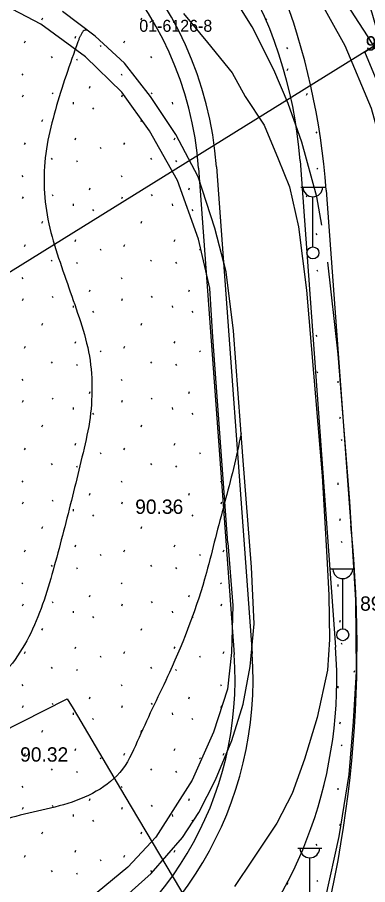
# Model space of a CAD drawing. Extents: x 412225 to 413380, y 4456471 to 4457189.
# Drawn here: x 412726.6 to 412755.9, y 4456722.3 to 4456794.8 of the extents above; entities that cross this region are included whole.
import ezdxf

# ---------------------------------------------------------------- set-up
doc = ezdxf.new("R2010")
doc.units = 0
for name, color, linetype in [('0_HALİHAZIR', 7, 'Continuous'), ('0_KADASTRO', 7, 'Continuous'), ('Level 41', 7, 'Continuous'), ('Level 62', 7, 'Continuous')]:
    doc.layers.add(name, color=color, linetype=linetype)

msp = doc.modelspace()

# ---------------------------------------------------------------- linework, layer by layer
at = {"layer": '0_HALİHAZIR'}
for p, q in [((412750.319, 4456780.607), (412752.319, 4456780.607)), ((412751.319, 4456775.607), (412751.319, 4456779.8)), ((412752.809, 4456748.675), (412754.809, 4456748.675)), ((412753.809, 4456743.675), (412753.809, 4456747.868)), ((412750.061, 4456725.327), (412752.061, 4456725.327)), ((412751.061, 4456720.327), (412751.061, 4456724.52))]:
    msp.add_line(p, q, dxfattribs=at)
for points in [[(412760.373, 4456785.966), (412755.877, 4456793.263), (412749.335, 4456803.374), (412742.642, 4456811.478), (412739.862, 4456814.971), (412738.262, 4456817.594), (412737.031, 4456819.713), (412736.098, 4456821.721), (412735.579, 4456823.456), (412735.108, 4456825.306), (412734.831, 4456827.422), (412734.925, 4456833.324), (412735.026, 4456838.799), (412735.202, 4456840.215), (412735.849, 4456842.099), (412738.974, 4456847.552), (412740.649, 4456849.91), (412742.252, 4456851.528), (412746.139, 4456854.363), (412763.49, 4456867.924)], [(412733.225, 4456825.866), (412733.482, 4456824.012), (412733.902, 4456822.309), (412734.568, 4456820.576), (412735.637, 4456818.291), (412737.369, 4456815.621), (412739.05, 4456813.114), (412742.281, 4456809.052), (412746.742, 4456804.137), (412749.662, 4456800.071), (412751.685, 4456796.616), (412753.981, 4456792.458), (412756.178, 4456787.214), (412757.393, 4456782.844), (412758.078, 4456778.712), (412758.827, 4456773.578), (412759.728, 4456764.781), (412760.292, 4456756.571), (412760.81, 4456747.062), (412760.829, 4456740.11), (412760.279, 4456731.686), (412759.349, 4456724.473), (412758.169, 4456718.621)], [(412742.95, 4456768.054), (412742.709, 4456772.16), (412741.745, 4456776.255), (412740.013, 4456781.161), (412737.651, 4456785.317), (412735.352, 4456788.538), (412732.317, 4456791.501), (412728.579, 4456794.241), (412724.985, 4456796.111), (412720.885, 4456797.711), (412716.226, 4456798.251), (412711.867, 4456798.434), (412706.537, 4456797.665), (412702.626, 4456796.458), (412698.189, 4456794.174), (412694.709, 4456791.591), (412690.527, 4456787.602), (412688.224, 4456784.396), (412687.256, 4456781.998), (412683.814, 4456771.248), (412682.374, 4456765.211), (412680.786, 4456754.718)], [(412746.252, 4456794.007), (412744.223, 4456797.253)], [(412735.151, 4456720.823), (412737.812, 4456723.196), (412740.414, 4456726.226), (412741.781, 4456728.3), (412743.187, 4456731.05), (412744.536, 4456734.324), (412745.494, 4456737.362), (412746.073, 4456740.51), (412746.398, 4456744.081), (412746.181, 4456748.812), (412745.47, 4456758.105), (412744.675, 4456768.579), (412744.077, 4456773.518), (412743.136, 4456777.17), (412741.725, 4456781.455), (412739.865, 4456785.011), (412737.747, 4456788.185), (412735.57, 4456790.964), (412733.137, 4456793.23), (412730.395, 4456795.277)], [(412740.499, 4456795.123), (412742.508, 4456792.687), (412744.566, 4456790.153), (412745.664, 4456788.18), (412747.244, 4456785.787), (412748.419, 4456782.977), (412749.357, 4456780.624), (412750.113, 4456777.282), (412750.782, 4456771.999), (412751.361, 4456765.055), (412752.095, 4456756.47), (412752.49, 4456749.671), (412752.652, 4456746.484), (412752.706, 4456742.77), (412752.53, 4456740.204), (412751.684, 4456736.263), (412750.601, 4456732.763), (412749.591, 4456729.904), (412748.313, 4456727.42), (412746.302, 4456724.416), (412744.774, 4456722.125)], [(412752.053, 4456777.426), (412751.654, 4456779.803), (412750.387, 4456784.37), (412749.239, 4456787.608), (412748.047, 4456790.401), (412746.252, 4456794.007)], [(412745.04, 4456671.472), (412745.376, 4456672.085), (412745.382, 4456672.808), (412745.357, 4456673.366), (412745.055, 4456674.94), (412744.335, 4456679.203), (412743.884, 4456681.925), (412743.802, 4456685.26), (412744.002, 4456688.452), (412744.583, 4456692.569), (412745.425, 4456696.789), (412746.902, 4456702.515), (412749.351, 4456710.374), (412751.175, 4456716.039), (412752.366, 4456721.102), (412753.507, 4456726.296), (412754.335, 4456731.486), (412754.713, 4456735.929), (412754.948, 4456740.108), (412754.894, 4456746.057), (412754.395, 4456754.301), (412753.425, 4456766.647), (412752.573, 4456774.327)], [(412744.221, 4456750.848), (412742.95, 4456768.054)], [(412744.221, 4456750.848), (412744.627, 4456745.627), (412744.52, 4456741.68), (412744.187, 4456738.618), (412743.007, 4456735.034), (412741.225, 4456731.014), (412738.205, 4456726.236), (412735.858, 4456723.736), (412732.659, 4456721.076), (412728.924, 4456719.082), (412724.248, 4456717.386), (412720.135, 4456716.553), (412714.255, 4456716.237), (412710.318, 4456716.87), (412705.381, 4456718.359), (412702.879, 4456719.736), (412700.365, 4456721.918), (412695.148, 4456726.887), (412689.271, 4456733.146), (412680.533, 4456741.696), (412679.621, 4456742.512)]]:
    msp.add_lwpolyline(points, dxfattribs=at)
for centre in [(412751.319, 4456775.107), (412753.809, 4456743.175)]:
    msp.add_circle(centre, 0.5, dxfattribs=at)
for centre in [(412751.319, 4456780.637), (412753.809, 4456748.704), (412751.061, 4456725.357)]:
    msp.add_arc(centre, 0.837, 183.298, 356.90719, dxfattribs=at)
for points in [[(412732.477, 4456793.723), (412732.289, 4456793.723), (412732.125, 4456793.633), (412731.988, 4456793.431), (412731.873, 4456793.214), (412731.771, 4456792.991), (412731.677, 4456792.764)], [(412731.677, 4456792.764), (412730.692, 4456789.931), (412729.801, 4456787.069), (412729.109, 4456784.16), (412728.851, 4456781.21), (412729.104, 4456778.277), (412729.838, 4456775.384), (412730.8, 4456772.544), (412731.778, 4456769.709), (412732.574, 4456766.828), (412732.856, 4456763.906), (412732.642, 4456760.965), (412732.023, 4456758.031), (412731.319, 4456755.115), (412730.582, 4456752.207), (412729.81, 4456749.308), (412728.974, 4456746.428), (412727.897, 4456743.648), (412726.427, 4456741.094), (412724.426, 4456738.95), (412722.007, 4456737.271), (412719.303, 4456736.01), (412716.459, 4456735.098), (412713.534, 4456734.546), (412710.577, 4456734.497), (412707.677, 4456735.005), (412704.835, 4456735.924), (412702.048, 4456737.034), (412699.259, 4456738.14), (412696.419, 4456739.078), (412693.569, 4456739.915), (412690.743, 4456740.845), (412688.057, 4456742.109), (412685.351, 4456742.931), (412682.725, 4456742.895), (412680.002, 4456741.793), (412679.57, 4456741.518)], [(412745.325, 4456760.007), (412744.674, 4456757.08), (412743.93, 4456754.173), (412743.171, 4456751.271), (412742.421, 4456748.366), (412739.332, 4456740.016), (412738.051, 4456737.304), (412736.799, 4456734.578), (412735.403, 4456731.923), (412730.489, 4456728.959), (412727.571, 4456728.261), (412724.67, 4456727.498), (412718.811, 4456726.642), (412715.827, 4456726.941), (412712.857, 4456727.363), (412709.907, 4456727.907), (412706.982, 4456728.574), (412704.091, 4456729.374), (412701.272, 4456730.396), (412698.548, 4456731.652), (412695.923, 4456733.103), (412693.541, 4456734.919), (412691.275, 4456736.881), (412688.784, 4456738.552), (412686.229, 4456740.125), (412683.848, 4456741.941), (412680.963, 4456741.903), (412679.22, 4456740.639)]]:
    msp.add_spline(points, degree=3, dxfattribs=at)
at = {"layer": '0_KADASTRO'}
for points in [[(412755.666, 4456791.916), (412758.704, 4456793.802), (412763.366, 4456796.695), (412779.346, 4456806.615), (412770.674, 4456821.667), (412809.359, 4456845.662), (412830.38, 4456809.98), (412841.27, 4456785.11), (412833.83, 4456780.32), (412843.329, 4456765.632), (412826.13, 4456757.387), (412779.305, 4456734.935), (412767.727, 4456757.27), (412764.596, 4456763.202), (412760.374, 4456771.201), (412760.205, 4456773.916), (412759.908, 4456776.621), (412759.484, 4456779.309), (412758.935, 4456781.974), (412758.262, 4456784.61), (412757.466, 4456787.212), (412756.548, 4456789.773)], [(412673.155, 4456760.386), (412710.52, 4456788.649), (412718.832, 4456794.936), (412724.702, 4456799.376), (412733.822, 4456806.36), (412736.373, 4456808.313), (412748.14, 4456817.324), (412752.117, 4456820.369), (412752.765, 4456820.865), (412764.736, 4456830.001), (412767.728, 4456825.718), (412770.674, 4456821.667), (412779.346, 4456806.615), (412763.366, 4456796.695), (412758.704, 4456793.802), (412755.666, 4456791.916), (412701.697, 4456758.415), (412693.721, 4456753.465), (412689.243, 4456750.764), (412683.853, 4456747.515)], [(412691.873, 4456718.1), (412706.213, 4456725.36), (412710.904, 4456727.735), (412715.66, 4456730.142), (412730.796, 4456737.805), (412731.276, 4456736.996), (412735.606, 4456729.684), (412742.529, 4456717.995), (412747.23, 4456710.057), (412729.251, 4456700.211), (412717.055, 4456693.532)]]:
    msp.add_lwpolyline(points, close=True, dxfattribs=at)
at = {"layer": 'Level 41'}
for p, q in [((412728.671, 4456794.603), (412728.743, 4456794.763)), ((412736.964, 4456794.603), (412737.036, 4456794.763)), ((412747.358, 4456794.67), (412747.429, 4456794.564)), ((412731.443, 4456793.073), (412731.513, 4456793.233)), ((412727.233, 4456792.665), (412727.304, 4456792.825)), ((412733.538, 4456792.457), (412733.609, 4456792.351)), ((412735.526, 4456792.665), (412735.597, 4456792.825)), ((412749.11, 4456792.288), (412749.181, 4456792.181)), ((412729.453, 4456791.528), (412729.524, 4456791.421)), ((412731.552, 4456791.336), (412731.623, 4456791.229)), ((412737.746, 4456791.528), (412737.817, 4456791.421)), ((412749.168, 4456790.366), (412749.24, 4456790.526)), ((412726.997, 4456790.075), (412727.068, 4456789.968)), ((412735.29, 4456790.075), (412735.361, 4456789.968)), ((412732.649, 4456788.882), (412732.72, 4456789.041)), ((412727.055, 4456788.153), (412727.127, 4456788.313)), ((412729.52, 4456788.498), (412729.591, 4456788.391)), ((412735.348, 4456788.153), (412735.42, 4456788.313)), ((412737.813, 4456788.498), (412737.884, 4456788.391)), ((412750.784, 4456788.306), (412750.856, 4456788.466)), ((412731.278, 4456787.707), (412731.296, 4456787.547)), ((412739.571, 4456787.707), (412739.589, 4456787.547)), ((412732.908, 4456787.237), (412732.978, 4456787.13)), ((412728.671, 4456786.093), (412728.743, 4456786.253)), ((412736.964, 4456786.093), (412737.036, 4456786.253)), ((412751.566, 4456785.231), (412751.637, 4456785.124)), ((412731.443, 4456784.563), (412731.513, 4456784.723)), ((412739.736, 4456784.563), (412739.806, 4456784.723)), ((412727.233, 4456784.155), (412727.304, 4456784.315)), ((412733.538, 4456783.947), (412733.609, 4456783.841)), ((412735.526, 4456784.155), (412735.597, 4456784.315)), ((412729.453, 4456783.018), (412729.524, 4456782.911)), ((412737.746, 4456783.018), (412737.817, 4456782.911)), ((412731.552, 4456782.826), (412731.623, 4456782.719)), ((412739.845, 4456782.826), (412739.916, 4456782.719)), ((412726.997, 4456781.565), (412727.068, 4456781.458)), ((412735.29, 4456781.565), (412735.361, 4456781.458)), ((412751.633, 4456782.201), (412751.704, 4456782.094)), ((412732.649, 4456780.372), (412732.72, 4456780.531)), ((412740.942, 4456780.372), (412741.013, 4456780.531)), ((412727.055, 4456779.643), (412727.127, 4456779.803)), ((412729.52, 4456779.988), (412729.591, 4456779.881)), ((412735.348, 4456779.643), (412735.42, 4456779.803)), ((412737.813, 4456779.988), (412737.884, 4456779.881)), ((412750.784, 4456779.796), (412750.856, 4456779.956)), ((412731.278, 4456779.197), (412731.296, 4456779.037)), ((412732.908, 4456778.727), (412732.978, 4456778.62)), ((412739.571, 4456779.197), (412739.589, 4456779.037)), ((412741.201, 4456778.727), (412741.271, 4456778.62)), ((412728.671, 4456777.583), (412728.743, 4456777.743)), ((412736.964, 4456777.583), (412737.036, 4456777.743)), ((412751.566, 4456776.721), (412751.637, 4456776.614)), ((412727.233, 4456775.645), (412727.304, 4456775.805)), ((412731.443, 4456776.053), (412731.513, 4456776.213)), ((412735.526, 4456775.645), (412735.597, 4456775.805)), ((412739.736, 4456776.053), (412739.806, 4456776.213)), ((412733.538, 4456775.437), (412733.609, 4456775.331)), ((412741.831, 4456775.437), (412741.902, 4456775.331)), ((412729.453, 4456774.508), (412729.524, 4456774.401)), ((412731.552, 4456774.316), (412731.623, 4456774.209)), ((412737.746, 4456774.508), (412737.817, 4456774.401)), ((412739.845, 4456774.316), (412739.916, 4456774.209)), ((412751.633, 4456773.691), (412751.704, 4456773.584)), ((412726.997, 4456773.055), (412727.068, 4456772.948)), ((412735.29, 4456773.055), (412735.361, 4456772.948)), ((412729.52, 4456771.478), (412729.591, 4456771.371)), ((412732.649, 4456771.862), (412732.72, 4456772.021)), ((412737.813, 4456771.478), (412737.884, 4456771.371)), ((412740.942, 4456771.862), (412741.013, 4456772.021)), ((412727.055, 4456771.133), (412727.127, 4456771.293)), ((412731.278, 4456770.687), (412731.296, 4456770.527)), ((412735.348, 4456771.133), (412735.42, 4456771.293)), ((412739.571, 4456770.687), (412739.589, 4456770.527)), ((412732.908, 4456770.217), (412732.978, 4456770.11)), ((412741.201, 4456770.217), (412741.271, 4456770.11)), ((412728.671, 4456769.073), (412728.743, 4456769.233)), ((412736.964, 4456769.073), (412737.036, 4456769.233)), ((412751.566, 4456768.211), (412751.637, 4456768.104)), ((412727.233, 4456767.135), (412727.304, 4456767.295)), ((412731.443, 4456767.543), (412731.513, 4456767.703)), ((412735.526, 4456767.135), (412735.597, 4456767.295)), ((412739.736, 4456767.543), (412739.806, 4456767.703)), ((412733.538, 4456766.927), (412733.609, 4456766.821)), ((412741.831, 4456766.927), (412741.902, 4456766.821)), ((412729.453, 4456765.998), (412729.524, 4456765.891)), ((412731.552, 4456765.806), (412731.623, 4456765.699)), ((412737.746, 4456765.998), (412737.817, 4456765.891)), ((412739.845, 4456765.806), (412739.916, 4456765.699)), ((412751.633, 4456765.181), (412751.704, 4456765.074)), ((412726.997, 4456764.545), (412727.068, 4456764.438)), ((412735.29, 4456764.545), (412735.361, 4456764.438)), ((412753.391, 4456764.39), (412753.409, 4456764.23)), ((412732.649, 4456763.352), (412732.72, 4456763.511)), ((412740.942, 4456763.352), (412741.013, 4456763.511)), ((412727.055, 4456762.623), (412727.127, 4456762.783)), ((412729.52, 4456762.968), (412729.591, 4456762.861)), ((412735.348, 4456762.623), (412735.42, 4456762.783)), ((412737.813, 4456762.968), (412737.884, 4456762.861)), ((412731.278, 4456762.177), (412731.296, 4456762.017)), ((412739.571, 4456762.177), (412739.589, 4456762.017)), ((412732.908, 4456761.707), (412732.978, 4456761.6)), ((412741.201, 4456761.707), (412741.271, 4456761.6)), ((412753.556, 4456761.246), (412753.626, 4456761.406)), ((412728.671, 4456760.563), (412728.743, 4456760.723)), ((412736.964, 4456760.563), (412737.036, 4456760.723)), ((412731.443, 4456759.033), (412731.513, 4456759.193)), ((412739.736, 4456759.033), (412739.806, 4456759.193)), ((412753.665, 4456759.509), (412753.736, 4456759.402)), ((412727.233, 4456758.625), (412727.304, 4456758.785)), ((412733.538, 4456758.417), (412733.609, 4456758.311)), ((412735.526, 4456758.625), (412735.597, 4456758.785)), ((412741.831, 4456758.417), (412741.902, 4456758.311)), ((412729.453, 4456757.488), (412729.524, 4456757.381)), ((412731.552, 4456757.296), (412731.623, 4456757.189)), ((412737.746, 4456757.488), (412737.817, 4456757.381)), ((412739.845, 4456757.296), (412739.916, 4456757.189)), ((412726.997, 4456756.035), (412727.068, 4456755.928)), ((412735.29, 4456756.035), (412735.361, 4456755.928)), ((412743.583, 4456756.035), (412743.654, 4456755.928)), ((412753.391, 4456755.88), (412753.409, 4456755.72)), ((412732.649, 4456754.842), (412732.72, 4456755.001)), ((412740.942, 4456754.842), (412741.013, 4456755.001)), ((412727.055, 4456754.113), (412727.127, 4456754.273)), ((412729.52, 4456754.458), (412729.591, 4456754.351)), ((412735.348, 4456754.113), (412735.42, 4456754.273)), ((412737.813, 4456754.458), (412737.884, 4456754.351)), ((412743.641, 4456754.113), (412743.713, 4456754.273)), ((412731.278, 4456753.667), (412731.296, 4456753.507)), ((412739.571, 4456753.667), (412739.589, 4456753.507)), ((412732.908, 4456753.197), (412732.978, 4456753.09)), ((412741.201, 4456753.197), (412741.271, 4456753.09)), ((412753.556, 4456752.736), (412753.626, 4456752.896)), ((412728.671, 4456752.053), (412728.743, 4456752.213)), ((412736.964, 4456752.053), (412737.036, 4456752.213)), ((412731.443, 4456750.523), (412731.513, 4456750.683)), ((412739.736, 4456750.523), (412739.806, 4456750.683)), ((412753.665, 4456750.999), (412753.736, 4456750.892)), ((412727.233, 4456750.115), (412727.304, 4456750.275)), ((412733.538, 4456749.907), (412733.609, 4456749.801)), ((412735.526, 4456750.115), (412735.597, 4456750.275)), ((412741.831, 4456749.907), (412741.902, 4456749.801)), ((412743.819, 4456750.115), (412743.89, 4456750.275)), ((412729.453, 4456748.978), (412729.524, 4456748.871)), ((412737.746, 4456748.978), (412737.817, 4456748.871)), ((412731.552, 4456748.786), (412731.623, 4456748.679)), ((412739.845, 4456748.786), (412739.916, 4456748.679)), ((412754.762, 4456748.545), (412754.781, 4456748.589)), ((412726.997, 4456747.525), (412727.068, 4456747.418)), ((412735.29, 4456747.525), (412735.361, 4456747.418)), ((412743.583, 4456747.525), (412743.654, 4456747.418)), ((412753.391, 4456747.37), (412753.409, 4456747.21)), ((412732.649, 4456746.332), (412732.72, 4456746.491)), ((412740.942, 4456746.332), (412741.013, 4456746.491)), ((412727.055, 4456745.603), (412727.127, 4456745.763)), ((412729.52, 4456745.948), (412729.591, 4456745.841)), ((412735.348, 4456745.603), (412735.42, 4456745.763)), ((412737.813, 4456745.948), (412737.884, 4456745.841)), ((412743.641, 4456745.603), (412743.713, 4456745.763)), ((412731.278, 4456745.157), (412731.296, 4456744.997)), ((412732.908, 4456744.687), (412732.978, 4456744.58)), ((412739.571, 4456745.157), (412739.589, 4456744.997)), ((412741.201, 4456744.687), (412741.271, 4456744.58)), ((412753.556, 4456744.226), (412753.626, 4456744.386)), ((412728.671, 4456743.543), (412728.743, 4456743.703)), ((412736.964, 4456743.543), (412737.036, 4456743.703)), ((412753.665, 4456742.489), (412753.736, 4456742.382)), ((412727.233, 4456741.605), (412727.304, 4456741.765)), ((412731.443, 4456742.013), (412731.513, 4456742.173)), ((412735.526, 4456741.605), (412735.597, 4456741.765)), ((412739.736, 4456742.013), (412739.806, 4456742.173)), ((412743.819, 4456741.605), (412743.89, 4456741.765)), ((412733.538, 4456741.397), (412733.609, 4456741.291)), ((412741.831, 4456741.397), (412741.902, 4456741.291)), ((412729.453, 4456740.468), (412729.524, 4456740.361)), ((412731.552, 4456740.276), (412731.623, 4456740.169)), ((412737.746, 4456740.468), (412737.817, 4456740.361)), ((412739.845, 4456740.276), (412739.916, 4456740.169)), ((412754.762, 4456740.035), (412754.833, 4456740.194)), ((412726.997, 4456739.015), (412727.068, 4456738.908)), ((412735.29, 4456739.015), (412735.361, 4456738.908)), ((412743.583, 4456739.015), (412743.654, 4456738.908)), ((412753.391, 4456738.86), (412753.409, 4456738.7)), ((412729.52, 4456737.438), (412729.591, 4456737.331)), ((412732.649, 4456737.822), (412732.72, 4456737.981)), ((412737.813, 4456737.438), (412737.884, 4456737.331)), ((412740.942, 4456737.822), (412741.013, 4456737.981)), ((412727.055, 4456737.093), (412727.127, 4456737.253)), ((412731.278, 4456736.647), (412731.296, 4456736.487)), ((412735.348, 4456737.093), (412735.42, 4456737.253)), ((412739.571, 4456736.647), (412739.589, 4456736.487)), ((412743.641, 4456737.093), (412743.713, 4456737.253)), ((412732.908, 4456736.177), (412732.978, 4456736.07)), ((412741.201, 4456736.177), (412741.271, 4456736.07)), ((412753.556, 4456735.716), (412753.626, 4456735.876)), ((412728.671, 4456735.033), (412728.743, 4456735.193)), ((412736.964, 4456735.033), (412737.036, 4456735.193)), ((412731.443, 4456733.503), (412731.513, 4456733.663)), ((412739.736, 4456733.503), (412739.806, 4456733.663)), ((412753.665, 4456733.979), (412753.736, 4456733.872)), ((412727.233, 4456733.095), (412727.304, 4456733.255)), ((412735.526, 4456733.095), (412735.597, 4456733.255)), ((412743.819, 4456733.095), (412743.89, 4456733.255)), ((412733.538, 4456732.887), (412733.609, 4456732.781)), ((412741.831, 4456732.887), (412741.902, 4456732.781)), ((412729.453, 4456731.958), (412729.524, 4456731.851)), ((412731.552, 4456731.766), (412731.623, 4456731.659)), ((412737.746, 4456731.958), (412737.817, 4456731.851)), ((412739.845, 4456731.766), (412739.916, 4456731.659)), ((412726.997, 4456730.505), (412727.068, 4456730.398)), ((412735.29, 4456730.505), (412735.361, 4456730.398)), ((412753.391, 4456730.35), (412753.409, 4456730.19)), ((412732.649, 4456729.312), (412732.72, 4456729.471)), ((412740.942, 4456729.312), (412741.013, 4456729.471)), ((412727.055, 4456728.583), (412727.127, 4456728.743)), ((412729.52, 4456728.928), (412729.591, 4456728.821)), ((412735.348, 4456728.583), (412735.42, 4456728.743)), ((412737.813, 4456728.928), (412737.884, 4456728.821)), ((412731.278, 4456728.137), (412731.296, 4456727.977)), ((412739.571, 4456728.137), (412739.589, 4456727.977)), ((412732.908, 4456727.667), (412732.978, 4456727.56)), ((412741.201, 4456727.667), (412741.271, 4456727.56)), ((412753.556, 4456727.206), (412753.626, 4456727.366)), ((412728.671, 4456726.523), (412728.743, 4456726.683)), ((412736.964, 4456726.523), (412737.036, 4456726.683)), ((412731.443, 4456724.993), (412731.513, 4456725.153)), ((412739.736, 4456724.993), (412739.806, 4456725.153)), ((412751.566, 4456725.661), (412751.637, 4456725.554)), ((412727.233, 4456724.585), (412727.304, 4456724.745)), ((412733.538, 4456724.377), (412733.609, 4456724.271)), ((412735.526, 4456724.585), (412735.597, 4456724.745)), ((412729.453, 4456723.448), (412729.524, 4456723.341)), ((412731.552, 4456723.256), (412731.623, 4456723.149)), ((412737.746, 4456723.448), (412737.817, 4456723.341)), ((412749.168, 4456722.286), (412749.24, 4456722.446)), ((412751.633, 4456722.631), (412751.704, 4456722.524))]:
    msp.add_line(p, q, dxfattribs=at)
at = {"layer": 'Level 62'}
for p, q in [((412743.265, 4456782.297), (412746.235, 4456741.616)), ((412750.246, 4456782.807), (412753.216, 4456742.126)), ((412741.768, 4456782.188), (412744.739, 4456741.507)), ((412752.431, 4456780.349), (412754.479, 4456752.291))]:
    msp.add_line(p, q, dxfattribs=at)
for centre, radius, start, end in [((412713.344, 4456780.112), 37, 4.17592, 116.16478), ((412692.59, 4456775.979), 66.5, 4.17592, 37.68876), ((412692.59, 4456775.979), 60, 4.17592, 37.68876), ((412713.344, 4456780.112), 30, 4.17592, 163.65736), ((412713.344, 4456780.112), 28.5, 4.17592, 163.65736), ((412655.006, 4456742.042), 106.5, 340.10254, 5.88219), ((412655.006, 4456742.042), 100, 340.10254, 5.88219), ((412716.314, 4456739.431), 37, 268.80593, 4.17592), ((412716.314, 4456739.431), 30, 224.69131, 4.17592), ((412716.314, 4456739.431), 28.5, 224.69131, 4.17592)]:
    msp.add_arc(centre, radius, start, end, dxfattribs=at)

# ---------------------------------------------------------------- texts
at = {"layer": '0_HALİHAZIR'}
for s, p in [('90.51', (412755.725, 4456792.02)), ('90.36', (412736.47, 4456753.28)), ('89.97', (412755.263, 4456745.18)), ('90.32', (412726.856, 4456732.56))]:
    msp.add_text(s, height=1.2, dxfattribs=at).set_placement(p)
at = {"layer": '0_KADASTRO'}
msp.add_text('01-6126-8', height=1, dxfattribs=at).set_placement((412736.81, 4456793.593))
msp.add_text('01-6126-8', height=1, dxfattribs=at).set_placement((412736.81, 4456793.593))

doc.saveas('drawing.dxf')
